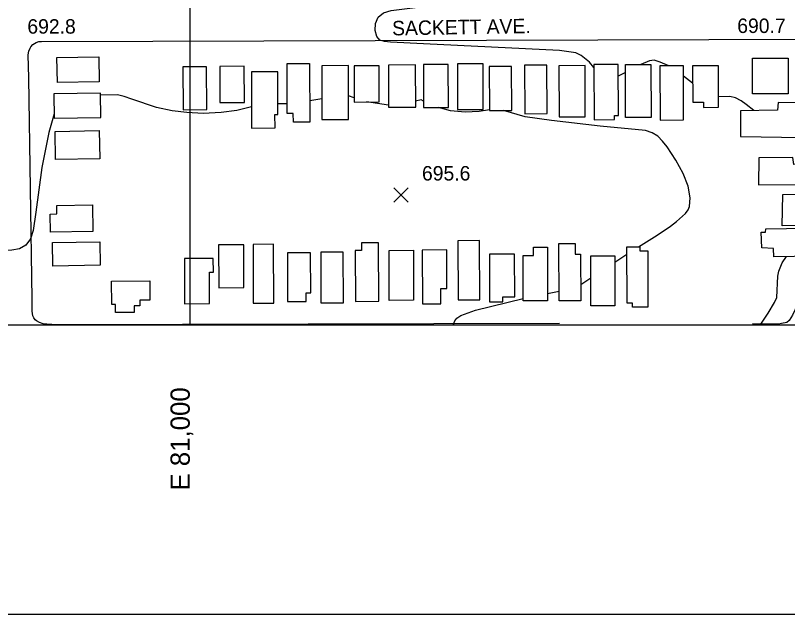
# Model space of a CAD drawing. Extents: x 79600 to 91800, y 75600 to 84400.
# Drawn here: x 80819 to 81620, y 75700 to 76321 of the extents above; entities that cross this region are included whole.
import ezdxf

# ---------------------------------------------------------------- set-up
doc = ezdxf.new("R2010")
doc.units = 0
for name, color, linetype in [('080-085$0$BLDG', 7, 'Continuous'), ('080-085$0$GRID', 7, 'Continuous'), ('080-085$0$INTER', 7, 'Continuous'), ('080-085$0$ROAD', 7, 'Continuous'), ('080-085$0$ROAD-NAME', 7, 'Continuous'), ('080-085$0$SPOTMARK', 7, 'Continuous'), ('080-085$0$SPOTS', 7, 'Continuous'), ('080-085$0$TI_BORDER', 7, 'Continuous')]:
    doc.layers.add(name, color=color, linetype=linetype)

# ---------------------------------------------------------------- blocks, each defined once
blk = doc.blocks.new('080-085$0$SPOTS')
at = {"layer": '080-085$0$SPOTMARK'}
for p, q in [((-0.5, -0.5), (0.5, 0.5)), ((-0.5, 0.5), (0.5, -0.5))]:
    blk.add_line(p, q, dxfattribs=at)

msp = doc.modelspace()

# ---------------------------------------------------------------- linework, layer by layer
at = {"layer": '080-085$0$BLDG'}
for points in [[(81683.6, 76145.92), (81742.69, 76273.79), (81736.05, 76283.5), (81675.37, 76281.61), (81675.85, 76257.2), (81681.86, 76255.85), (81682.36, 76229.34), (81650.81, 76231.46), (81650.31, 76224.06), (81635.66, 76224.08), (81635.61, 76230.63), (81610.49, 76231.12), (81609.58, 76223.16), (81571.35, 76222.43), (81571.29, 76195.64), (81635.34, 76194.63), (81634.88, 76166.86), (81626.51, 76166.66), (81625.61, 76173.76), (81590.17, 76173.47), (81589.98, 76145.43)], [(80905.59, 76278.19), (80906.02, 76252.31), (80862.67, 76251.58), (80862.23, 76277.46)], [(81583.7, 76276.97), (81620.79, 76277.1), (81620.92, 76240.11), (81583.83, 76239.97)], [(80992.96, 76223.52), (81017.59, 76223.61), (81017.43, 76268), (80992.79, 76267.91)], [(81056.61, 76231.05), (81056.47, 76268.52), (81031.03, 76268.43), (81031.17, 76230.96)], [(81107.43, 76210.56), (81107.39, 76219.59), (81101.12, 76219.57), (81100.93, 76271.44), (81124.32, 76271.52), (81124.54, 76210.63)], [(81164.73, 76213.44), (81164.53, 76269.18), (81136.87, 76269.08), (81137.07, 76213.34)], [(81196.63, 76231.56), (81196.49, 76269.07), (81170.41, 76268.97), (81170.55, 76231.47)], [(81234.33, 76226.29), (81234.17, 76269.92), (81206.01, 76269.82), (81206.17, 76226.19)], [(81268.24, 76225.81), (81268.08, 76270.5), (81242.43, 76270.41), (81242.59, 76225.72)], [(81304.47, 76223.87), (81304.3, 76271.06), (81277.6, 76270.96), (81277.77, 76223.77)], [(81334.05, 76222.65), (81333.88, 76268.22), (81310.68, 76268.14), (81310.85, 76222.57)], [(81370.62, 76219.43), (81370.44, 76269.77), (81347.38, 76269.69), (81347.57, 76219.35)], [(81410.2, 76216.16), (81410, 76269.21), (81382.85, 76269.11), (81383.04, 76216.06)], [(81440.47, 76213.21), (81440.46, 76217.46), (81444.72, 76217.47), (81444.53, 76270.31), (81419.27, 76270.22), (81419.48, 76213.14)], [(81451.93, 76270.21), (81478.43, 76270.31), (81478.63, 76215.41), (81452.13, 76215.31)], [(81488, 76212.8), (81512.35, 76212.89), (81512.15, 76269.14), (81487.8, 76269.05)], [(81533, 76231.19), (81533.02, 76225.92), (81548.49, 76225.98), (81548.33, 76269.09), (81521.61, 76268.99), (81521.75, 76231.15)], [(81088.42, 76204.52), (81088.37, 76218.4), (81091.45, 76218.41), (81091.28, 76262.87), (81063.96, 76262.77), (81064.18, 76204.43)], [(80859.02, 76239.94), (80859.44, 76214.63), (80907.75, 76215.44), (80907.33, 76240.76)], [(80906.13, 76201.81), (80906.62, 76172.59), (80860.84, 76171.82), (80860.35, 76201.04)], [(81679.35, 76137.23), (81664.13, 76103.9), (81614.61, 76102.93), (81615.32, 76135.59)], [(80899.42, 76097.15), (80855.5, 76096.42), (80855.18, 76115.29), (80862.22, 76115.41), (80862.07, 76124.06), (80898.96, 76124.68)], [(81662.35, 76100.95), (81648.21, 76071.68), (81605.8, 76070.91), (81605.59, 76079.56), (81593.31, 76080.43), (81592.9, 76096.48), (81597.22, 76096.51), (81597.47, 76100)], [(80907.16, 76062.16), (80857.9, 76061.34), (80857.49, 76085.68), (80906.75, 76086.51)], [(81056.16, 76038.98), (81055.99, 76083.43), (81029.8, 76083.33), (81029.96, 76038.89)], [(81087.23, 76022.79), (81087, 76083.9), (81065.58, 76083.82), (81065.81, 76022.71)], [(81196.04, 76024.86), (81195.82, 76085.36), (81178.26, 76085.29), (81178.29, 76077.35), (81171.64, 76077.33), (81171.83, 76024.77)], [(81300.81, 76026.49), (81300.58, 76087.74), (81278.06, 76087.66), (81278.29, 76026.4)], [(81345.75, 76072.42), (81356.58, 76072.46), (81356.55, 76080.89), (81371.02, 76080.95), (81371.23, 76025.47), (81345.92, 76025.38)], [(81399.92, 76084.74), (81399.96, 76073.83), (81405.46, 76073.85), (81405.64, 76025.26), (81383.08, 76025.17), (81382.87, 76084.67)], [(81466.9, 76081.45), (81466.91, 76077.25), (81475.01, 76077.28), (81475.22, 76018.73), (81459.37, 76018.67), (81459.35, 76023.02), (81453.57, 76022.99), (81453.35, 76081.4)], [(81120.75, 76024.74), (81120.72, 76033.45), (81125.48, 76033.46), (81125.33, 76075.01), (81101.32, 76074.92), (81101.51, 76024.67)], [(81159.31, 76023.16), (81159.12, 76075.9), (81135.79, 76075.82), (81135.99, 76023.08)], [(81206.75, 76077.66), (81232, 76077.75), (81232.19, 76025.86), (81206.94, 76025.77)], [(81241.28, 76022.26), (81260.56, 76022.33), (81260.5, 76038.22), (81266.65, 76038.25), (81266.5, 76078.05), (81241.08, 76077.96)], [(81324.89, 76024.2), (81324.87, 76029.28), (81337.11, 76029.32), (81336.94, 76073.66), (81310.91, 76073.57), (81311.09, 76024.15)], [(81020.53, 76022.37), (81020.41, 76055.16), (81024.42, 76055.18), (81024.37, 76069.28), (80994.35, 76069.17), (80994.52, 76022.27)], [(81440.85, 76072.08), (81441.04, 76020.04), (81416.09, 76019.95), (81415.9, 76071.99)], [(80958.58, 76026.08), (80948.1, 76026.04), (80948.12, 76020.28), (80942.22, 76020.26), (80942.25, 76013.15), (80923.06, 76013.08), (80923.03, 76021.61), (80918.98, 76021.6), (80918.89, 76045.77), (80958.5, 76045.91)]]:
    msp.add_lwpolyline(points, close=True, dxfattribs=at)
at = {"layer": '080-085$0$GRID'}
for p, q in [((81000, 80000), (81000, 76000)), ((85000, 76000), (80000, 76000))]:
    msp.add_line(p, q, dxfattribs=at)
at = {"layer": '080-085$0$INTER'}
for p, q in [((81451.96, 76261.91), (81444.57, 76258.12)), ((81521.68, 76251.15), (81512.19, 76258.18)), ((81136.99, 76234.91), (81124.46, 76232.52)), ((81170.53, 76235.94), (81164.64, 76237.96)), ((81101.08, 76229.49), (81091.4, 76229.73)), ((81206.17, 76228.08), (81183.48, 76231.51)), ((81440.88, 76065.56), (81453.38, 76073.73)), ((81405.58, 76042.1), (81415.98, 76049.06)), ((81371.2, 76032.96), (81383.05, 76035.4))]:
    msp.add_line(p, q, dxfattribs=at)
for points in [[(81419.28, 76267.17), (81414.52, 76272.65), (81406.07, 76279.85), (81400.62, 76282.32), (81383.6, 76284.92), (81242.4, 76291.83), (81208.16, 76293.52), (81201.89, 76294.08), (81197.28, 76295.64), (81194.14, 76299.27), (81192.42, 76305.52), (81192.61, 76312.94), (81195.37, 76319.58), (81201.05, 76323.94), (81208.9, 76326.4), (81236.44, 76329.69), (81320.08, 76334.94), (81345.75, 76337.35), (81389.98, 76344.89), (81407.93, 76347.65), (81443.66, 76349.38), (81568.61, 76351.01)], [(81496.87, 76269.08), (81488.1, 76272.86), (81481.65, 76274.81), (81476.75, 76274.32), (81467.81, 76270.27)], [(81064.1, 76226.41), (81048.76, 76222.83), (81032.4, 76220.52), (81014.03, 76219.68), (80996.91, 76220.49), (80981.71, 76222.2), (80965.6, 76225.83), (80939.79, 76234.47), (80931.97, 76237.15), (80924.86, 76238.98), (80907.36, 76238.67)], [(81242.57, 76232.5), (81239.87, 76233.68), (81234.31, 76232.3)], [(81585.27, 76222.7), (81577.34, 76229.01), (81572, 76232.69), (81566.08, 76235.68), (81560.25, 76237.13), (81548.45, 76236.95)], [(81310.84, 76223.44), (81300.15, 76221.59), (81285.81, 76221.04), (81270.46, 76222.15), (81257.91, 76225.77)], [(80859.36, 76219.29), (80853.67, 76199.83), (80846.34, 76163.66), (80840.22, 76117.32), (80837.61, 76098.13), (80834.78, 76089.61), (80830.06, 76083.12), (80823.19, 76079.37), (80815.47, 76077.75), (80803.86, 76077.34), (80800.92, 76078.62), (80799.02, 76082.16), (80794.51, 76116.74), (80792.2, 76135.72), (80787.55, 76153.05), (80775.99, 76179.89)], [(81465.52, 76081.45), (81484.81, 76093.35), (81498.85, 76102.66), (81505.06, 76107.44), (81514.21, 76116), (81516.89, 76119.5), (81518.45, 76122.95), (81519.17, 76132.06), (81517.11, 76144.33), (81511.97, 76157.45), (81504.28, 76171.24), (81495.22, 76184.83), (81490.56, 76190.84), (81485.53, 76195.9), (81479.73, 76199.66), (81472.89, 76201.93), (81425.71, 76206.48), (81375.21, 76212.19), (81348, 76216.25), (81325.47, 76222.62)], [(81591.62, 76000), (81600.19, 76012.66), (81606.74, 76023.61), (81608.87, 76028.65), (81610.06, 76050.77), (81611.03, 76056.17), (81614.42, 76064.85), (81618.97, 76071.15)], [(81273.14, 76000), (81274.82, 76004.47), (81277.06, 76007.24), (81281.28, 76010.2), (81296.37, 76015.65), (81345.91, 76027.77)]]:
    msp.add_lwpolyline(points, dxfattribs=at)
at = {"layer": '080-085$0$ROAD'}
for points in [[(81653.83, 76296.6), (81738.44, 76298.18), (81743.62, 76297.61), (81747.27, 76296.48), (81749.79, 76294.64), (81751.05, 76292.82), (81751.88, 76291.13), (81752.44, 76289.17), (81752.71, 76285.66), (81752, 76281.59), (81750.3, 76277.39), (81625.11, 76010.45), (81621.86, 76004.99), (81619.33, 76002.75), (81614, 76001.64), (81610.77, 76001.23), (81602.21, 76001.26), (81583.65, 76001.29)], [(81383.41, 76001.97), (80862, 76000.33), (80851.67, 76000.94), (80847.9, 76001.61), (80843.98, 76002.69), (80840.9, 76004.48), (80839.63, 76005.59), (80838.22, 76007.67), (80837.23, 76009.89), (80836.49, 76014.63), (80836.44, 76020.91), (80836.53, 76026.91), (80833.11, 76256.55), (80832.35, 76280.54), (80833.02, 76284.03), (80834.25, 76287.25), (80834.93, 76288.65), (80837.15, 76291.04), (80840.48, 76293.3), (80843.54, 76294.3), (80846.05, 76294.32), (81653.83, 76296.6)]]:
    msp.add_lwpolyline(points, dxfattribs=at)
at = {"layer": '080-085$0$TI_BORDER'}
msp.add_lwpolyline([(79700, 80300), (86700, 80300), (86700, 75700), (79700, 75700)], close=True, dxfattribs=at)

# ---------------------------------------------------------------- block references
at = {"layer": '080-085$0$SPOTMARK', "xscale": 15, "yscale": 15}
msp.add_blockref('080-085$0$SPOTS', (81219.19, 76135.06), dxfattribs=at)

# ---------------------------------------------------------------- texts
at = {"layer": '080-085$0$GRID'}
msp.add_text('E 81,000', height=20, rotation=90, dxfattribs=at).set_placement((81000, 75828.57))
at = {"layer": '080-085$0$ROAD-NAME'}
msp.add_text('SACKETT AVE.', height=15, rotation=0.96665, dxfattribs=at).set_placement((81210.01, 76300.49))
at = {"layer": '080-085$0$SPOTS'}
for s, p in [('692.8', (80831.49, 76302.35)), ('690.7', (81567.96, 76303.03)), ('695.6', (81240.88, 76150.06))]:
    msp.add_text(s, height=15, dxfattribs=at).set_placement(p)

doc.saveas('drawing.dxf')
